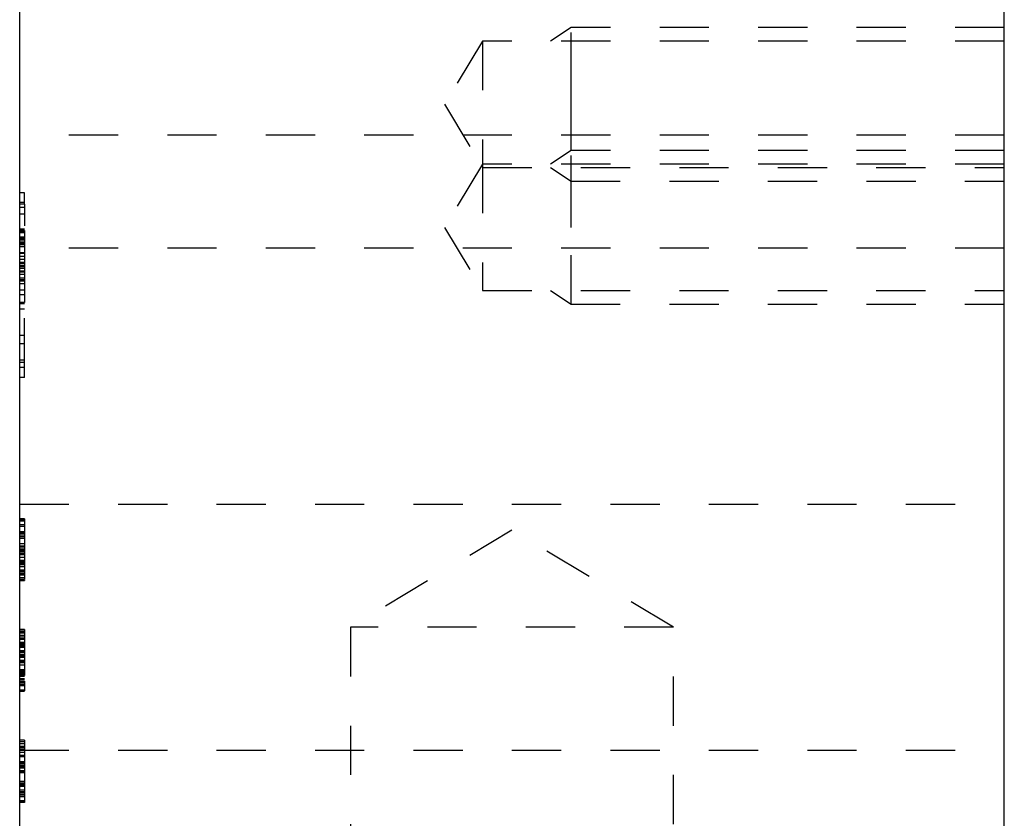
# Model space of a CAD drawing. Header units: inches. Extents: x 1802 to 2468, y -253 to -72.
# Tile 555 of 570: x 2450.42 to 2452.42, y -192.84 to -191.22. Entities that reach past the tile are written whole.
import ezdxf

# ---------------------------------------------------------------- set-up
doc = ezdxf.new("R2010")
doc.units = ezdxf.units.IN
doc.header["$LTSCALE"] = 0.5
doc.header["$MEASUREMENT"] = 0
doc.linetypes.add('HIDDEN', pattern=[0.225, 0.15, -0.075])
doc.layers.add('SID-M-H', color=4, linetype='HIDDEN')
doc.layers.add('SID-M-S', color=105, linetype='Continuous')

msp = doc.modelspace()

# ---------------------------------------------------------------- linework, layer by layer
at = {"layer": 'SID-M-H'}
for p, q in [((2451.54356, -191.23242), (2451.50194, -191.26017)), ((2452.42356, -191.23242), (2451.54356, -191.23242)), ((2451.36356, -191.26017), (2451.28635, -191.38867)), ((2451.36356, -191.26017), (2451.36356, -191.51017)), ((2452.42356, -191.26017), (2451.36356, -191.26017)), ((2451.54356, -191.38867), (2451.54356, -191.34261)), ((2451.28635, -191.38867), (2451.36356, -191.51717)), ((2452.42356, -191.45117), (2450.42356, -191.45117)), ((2451.54356, -191.48242), (2451.50194, -191.51017)), ((2452.42356, -191.48242), (2451.54356, -191.48242)), ((2451.36356, -191.51017), (2451.28635, -191.63867)), ((2451.36356, -191.51017), (2451.36356, -191.76717)), ((2452.42356, -191.51017), (2451.36356, -191.51017)), ((2451.36356, -191.51717), (2452.42356, -191.51717)), ((2451.50194, -191.51717), (2451.54356, -191.54492)), ((2451.54356, -191.54492), (2452.42356, -191.54492)), ((2450.43356, -191.56844), (2450.42356, -191.56844)), ((2450.43356, -191.58844), (2450.43356, -191.56844)), ((2450.43356, -191.58844), (2450.42356, -191.58844)), ((2450.43356, -191.58844), (2450.42356, -191.58844)), ((2450.43356, -191.59137), (2450.42356, -191.59137)), ((2450.43356, -191.59844), (2450.42356, -191.59844)), ((2450.43356, -191.59137), (2450.43356, -191.58844)), ((2450.43356, -191.59137), (2450.43356, -191.61188)), ((2451.54356, -191.63867), (2451.54356, -191.59261)), ((2450.43356, -191.61188), (2450.42356, -191.61188)), ((2450.43356, -191.61188), (2450.43356, -191.63576)), ((2451.28635, -191.63867), (2451.36356, -191.76717)), ((2450.43356, -191.64265), (2450.42356, -191.64265)), ((2450.43356, -191.64522), (2450.42356, -191.64522)), ((2450.43356, -191.64766), (2450.42356, -191.64766)), ((2450.43356, -191.64844), (2450.42356, -191.64844)), ((2450.43356, -191.65006), (2450.42356, -191.65006)), ((2450.43356, -191.65844), (2450.42356, -191.65844)), ((2450.43356, -191.64522), (2450.43356, -191.71288)), ((2450.43356, -191.6606), (2450.42356, -191.6606)), ((2450.43356, -191.6632), (2450.42356, -191.6632)), ((2450.43356, -191.66673), (2450.42356, -191.66673)), ((2450.43356, -191.66989), (2450.42356, -191.66989)), ((2450.43356, -191.67062), (2450.42356, -191.67062)), ((2450.43356, -191.67142), (2450.42356, -191.67142)), ((2450.43356, -191.67226), (2450.42356, -191.67226)), ((2450.43356, -191.6743), (2450.42356, -191.6743)), ((2450.43356, -191.67795), (2450.42356, -191.67795)), ((2452.42356, -191.68117), (2450.42356, -191.68117)), ((2450.43356, -191.69019), (2450.42356, -191.69019)), ((2450.43356, -191.69209), (2450.42356, -191.69209)), ((2450.43356, -191.69794), (2450.42356, -191.69794)), ((2450.43356, -191.70419), (2450.42356, -191.70419)), ((2450.43356, -191.7104), (2450.42356, -191.7104)), ((2450.43356, -191.71212), (2450.42356, -191.71212)), ((2450.43356, -191.7122), (2450.42356, -191.7122)), ((2450.43356, -191.71288), (2450.42356, -191.71288)), ((2450.43356, -191.71705), (2450.42356, -191.71705)), ((2450.43356, -191.71789), (2450.42356, -191.71789)), ((2450.43356, -191.71809), (2450.42356, -191.71809)), ((2450.43356, -191.71861), (2450.42356, -191.71861)), ((2450.43356, -191.71869), (2450.42356, -191.71869)), ((2450.43356, -191.71288), (2450.43356, -191.79137)), ((2450.43356, -191.72214), (2450.42356, -191.72214)), ((2450.43356, -191.72787), (2450.42356, -191.72787)), ((2450.43356, -191.72987), (2450.42356, -191.72987)), ((2450.43356, -191.73452), (2450.42356, -191.73452)), ((2450.43356, -191.74225), (2450.42356, -191.74225)), ((2450.43356, -191.74522), (2450.42356, -191.74522)), ((2450.43356, -191.74793), (2450.42356, -191.74793)), ((2450.43356, -191.75359), (2450.42356, -191.75359)), ((2450.43356, -191.76609), (2450.42356, -191.76609)), ((2450.43356, -191.77598), (2450.42356, -191.77598)), ((2451.36356, -191.76717), (2452.42356, -191.76717)), ((2451.50194, -191.76717), (2451.54356, -191.79492)), ((2450.43356, -191.79137), (2450.42356, -191.79137)), ((2450.43356, -191.79393), (2450.42356, -191.79393)), ((2451.54356, -191.79492), (2452.42356, -191.79492)), ((2450.43356, -191.80496), (2450.42356, -191.80496)), ((2450.43356, -191.92344), (2450.43356, -191.80082)), ((2450.43356, -191.8586), (2450.42356, -191.8586)), ((2450.43356, -191.87567), (2450.42356, -191.87567)), ((2450.43356, -191.9086), (2450.42356, -191.9086)), ((2450.43356, -191.91344), (2450.42356, -191.91344)), ((2450.43356, -191.92344), (2450.42356, -191.92344)), ((2450.43356, -191.92344), (2450.42356, -191.92344)), ((2450.43356, -191.94344), (2450.43356, -191.92344)), ((2450.43356, -191.94344), (2450.42356, -191.94344)), ((2450.42356, -192.20117), (2452.42356, -192.20117)), ((2450.42356, -192.20117), (2452.42356, -192.20117)), ((2450.43356, -192.23081), (2450.42356, -192.23081)), ((2450.43356, -192.23389), (2450.42356, -192.23389)), ((2450.43356, -192.23553), (2450.42356, -192.23553)), ((2450.43356, -192.23569), (2450.42356, -192.23569)), ((2450.43356, -192.24312), (2450.42356, -192.24312)), ((2450.43356, -192.2462), (2450.42356, -192.2462)), ((2450.43356, -192.25728), (2450.42356, -192.25728)), ((2450.43356, -192.25966), (2450.42356, -192.25966)), ((2451.42356, -192.25403), (2451.09546, -192.45117)), ((2451.75166, -192.45117), (2451.42356, -192.25403)), ((2450.43356, -192.26154), (2450.42356, -192.26154)), ((2450.43356, -192.26158), (2450.42356, -192.26158)), ((2450.43356, -192.26161), (2450.42356, -192.26161)), ((2450.43356, -192.26178), (2450.42356, -192.26178)), ((2450.43356, -192.26194), (2450.42356, -192.26194)), ((2450.43356, -192.26199), (2450.42356, -192.26199)), ((2450.43356, -192.26596), (2450.42356, -192.26596)), ((2450.43356, -192.26598), (2450.42356, -192.26598)), ((2450.43356, -192.26608), (2450.42356, -192.26608)), ((2450.43356, -192.26613), (2450.42356, -192.26613)), ((2450.43356, -192.26649), (2450.42356, -192.26649)), ((2450.43356, -192.26697), (2450.42356, -192.26697)), ((2450.43356, -192.26745), (2450.42356, -192.26745)), ((2450.43356, -192.26757), (2450.42356, -192.26757)), ((2450.43356, -192.26769), (2450.42356, -192.26769)), ((2450.43356, -192.27081), (2450.42356, -192.27081)), ((2450.43356, -192.28158), (2450.42356, -192.28158)), ((2450.43356, -192.2862), (2450.42356, -192.2862)), ((2450.43356, -192.28637), (2450.42356, -192.28637)), ((2450.43356, -192.28646), (2450.42356, -192.28646)), ((2450.43356, -192.28668), (2450.42356, -192.28668)), ((2450.43356, -192.28704), (2450.42356, -192.28704)), ((2450.43356, -192.29081), (2450.42356, -192.29081)), ((2450.43356, -192.29382), (2450.42356, -192.29382)), ((2450.43356, -192.29384), (2450.42356, -192.29384)), ((2450.43356, -192.29389), (2450.42356, -192.29389)), ((2450.43356, -192.29394), (2450.42356, -192.29394)), ((2450.43356, -192.29437), (2450.42356, -192.29437)), ((2450.43356, -192.29442), (2450.42356, -192.29442)), ((2450.43356, -192.29654), (2450.42356, -192.29654)), ((2450.43356, -192.29692), (2450.42356, -192.29692)), ((2450.43356, -192.29851), (2450.42356, -192.29851)), ((2450.43356, -192.30221), (2450.42356, -192.30221)), ((2450.43356, -192.30293), (2450.42356, -192.30293)), ((2450.43356, -192.30312), (2450.42356, -192.30312)), ((2450.43356, -192.30423), (2450.42356, -192.30423)), ((2450.43356, -192.30954), (2450.42356, -192.30954)), ((2450.43356, -192.31543), (2450.42356, -192.31543)), ((2450.43356, -192.31824), (2450.42356, -192.31824)), ((2450.43356, -192.31894), (2450.42356, -192.31894)), ((2450.43356, -192.31916), (2450.42356, -192.31916)), ((2450.43356, -192.31928), (2450.42356, -192.31928)), ((2450.43356, -192.31992), (2450.42356, -192.31992)), ((2450.43356, -192.30954), (2450.43356, -192.34158)), ((2450.43356, -192.32029), (2450.42356, -192.32029)), ((2450.43356, -192.32158), (2450.42356, -192.32158)), ((2450.43356, -192.32406), (2450.42356, -192.32406)), ((2450.43356, -192.32834), (2450.42356, -192.32834)), ((2450.43356, -192.33543), (2450.42356, -192.33543)), ((2450.43356, -192.33817), (2450.42356, -192.33817)), ((2450.43356, -192.34158), (2450.42356, -192.34158)), ((2450.43356, -192.34379), (2450.42356, -192.34379)), ((2450.43356, -192.34466), (2450.42356, -192.34466)), ((2450.43356, -192.34543), (2450.42356, -192.34543)), ((2450.43356, -192.35098), (2450.42356, -192.35098)), ((2450.43356, -192.35389), (2450.42356, -192.35389)), ((2450.43356, -192.35543), (2450.42356, -192.35543)), ((2450.43356, -192.35697), (2450.42356, -192.35697)), ((2450.43356, -192.34158), (2450.43356, -192.35389)), ((2450.43356, -192.35648), (2450.43356, -192.35697)), ((2450.43356, -192.45581), (2450.42356, -192.45581)), ((2450.43356, -192.45889), (2450.42356, -192.45889)), ((2451.75166, -192.45117), (2451.09546, -192.45117)), ((2451.09546, -192.45117), (2451.09546, -194.45117)), ((2451.75166, -194.45117), (2451.75166, -192.45117)), ((2450.43356, -192.46053), (2450.42356, -192.46053)), ((2450.43356, -192.46322), (2450.42356, -192.46322)), ((2450.43356, -192.46812), (2450.42356, -192.46812)), ((2450.43356, -192.4712), (2450.42356, -192.4712)), ((2450.43356, -192.47456), (2450.42356, -192.47456)), ((2450.43356, -192.47613), (2450.42356, -192.47613)), ((2450.43356, -192.47613), (2450.43356, -192.48351)), ((2450.43356, -192.48228), (2450.42356, -192.48228)), ((2450.43356, -192.48331), (2450.42356, -192.48331)), ((2450.43356, -192.48351), (2450.42356, -192.48351)), ((2450.43356, -192.48382), (2450.42356, -192.48382)), ((2450.43356, -192.48658), (2450.42356, -192.48658)), ((2450.43356, -192.48678), (2450.42356, -192.48678)), ((2450.43356, -192.48694), (2450.42356, -192.48694)), ((2450.43356, -192.48699), (2450.42356, -192.48699)), ((2450.43356, -192.48966), (2450.42356, -192.48966)), ((2450.43356, -192.49096), (2450.42356, -192.49096)), ((2450.43356, -192.49098), (2450.42356, -192.49098)), ((2450.43356, -192.49235), (2450.42356, -192.49235)), ((2450.43356, -192.49254), (2450.42356, -192.49254)), ((2450.43356, -192.49882), (2450.42356, -192.49882)), ((2450.43356, -192.49966), (2450.42356, -192.49966)), ((2450.43356, -192.50043), (2450.42356, -192.50043)), ((2450.43356, -192.50209), (2450.42356, -192.50209)), ((2450.43356, -192.50276), (2450.42356, -192.50276)), ((2450.43356, -192.50658), (2450.42356, -192.50658)), ((2450.43356, -192.50812), (2450.42356, -192.50812)), ((2450.43356, -192.50966), (2450.42356, -192.50966)), ((2450.43356, -192.51077), (2450.42356, -192.51077)), ((2450.43356, -192.51077), (2450.42356, -192.51077)), ((2450.43356, -192.5112), (2450.42356, -192.5112)), ((2450.43356, -192.51137), (2450.42356, -192.51137)), ((2450.43356, -192.51168), (2450.42356, -192.51168)), ((2450.43356, -192.51274), (2450.42356, -192.51274)), ((2450.43356, -192.51841), (2450.42356, -192.51841)), ((2450.43356, -192.51841), (2450.42356, -192.51841)), ((2450.43356, -192.51889), (2450.42356, -192.51889)), ((2450.43356, -192.51894), (2450.42356, -192.51894)), ((2450.43356, -192.52038), (2450.42356, -192.52038)), ((2450.43356, -192.52041), (2450.42356, -192.52041)), ((2450.43356, -192.52043), (2450.42356, -192.52043)), ((2450.43356, -192.52192), (2450.42356, -192.52192)), ((2450.43356, -192.52351), (2450.42356, -192.52351)), ((2450.43356, -192.52812), (2450.42356, -192.52812)), ((2450.43356, -192.53754), (2450.42356, -192.53754)), ((2450.43356, -192.53889), (2450.42356, -192.53889)), ((2450.43356, -192.53923), (2450.42356, -192.53923)), ((2450.43356, -192.53968), (2450.42356, -192.53968)), ((2450.43356, -192.54043), (2450.42356, -192.54043)), ((2450.43356, -192.54324), (2450.42356, -192.54324)), ((2450.43356, -192.54428), (2450.42356, -192.54428)), ((2450.43356, -192.54658), (2450.42356, -192.54658)), ((2450.43356, -192.54812), (2450.42356, -192.54812)), ((2450.43356, -192.54906), (2450.42356, -192.54906)), ((2450.43356, -192.54932), (2450.42356, -192.54932)), ((2450.43356, -192.54949), (2450.42356, -192.54949)), ((2450.43356, -192.54966), (2450.42356, -192.54966)), ((2450.43356, -192.5512), (2450.42356, -192.5512)), ((2450.43356, -192.55574), (2450.42356, -192.55574)), ((2450.43356, -192.55735), (2450.42356, -192.55735)), ((2450.43356, -192.56043), (2450.42356, -192.56043)), ((2450.43356, -192.56317), (2450.42356, -192.56317)), ((2450.43356, -192.56353), (2450.42356, -192.56353)), ((2450.43356, -192.56658), (2450.42356, -192.56658)), ((2450.43356, -192.56966), (2450.42356, -192.56966)), ((2450.43356, -192.57043), (2450.42356, -192.57043)), ((2450.43356, -192.57889), (2450.42356, -192.57889)), ((2450.43356, -192.58043), (2450.42356, -192.58043)), ((2450.43356, -192.58197), (2450.42356, -192.58197)), ((2450.43356, -192.68081), (2450.42356, -192.68081)), ((2450.43356, -192.68389), (2450.42356, -192.68389)), ((2450.43356, -192.68822), (2450.42356, -192.68822)), ((2450.43356, -192.69312), (2450.42356, -192.69312)), ((2450.43356, -192.6962), (2450.42356, -192.6962)), ((2450.43356, -192.69956), (2450.42356, -192.69956)), ((2450.42356, -192.70117), (2452.42356, -192.70117)), ((2450.43356, -192.70591), (2450.42356, -192.70591)), ((2450.43356, -192.71158), (2450.42356, -192.71158)), ((2450.43356, -192.71194), (2450.42356, -192.71194)), ((2450.43356, -192.71199), (2450.42356, -192.71199)), ((2450.43356, -192.71211), (2450.42356, -192.71211)), ((2450.43356, -192.71312), (2450.42356, -192.71312)), ((2450.43356, -192.71466), (2450.42356, -192.71466)), ((2450.43356, -192.72466), (2450.42356, -192.72466)), ((2450.43356, -192.72543), (2450.42356, -192.72543)), ((2450.43356, -192.72776), (2450.42356, -192.72776)), ((2450.43356, -192.73158), (2450.42356, -192.73158)), ((2450.43356, -192.73312), (2450.42356, -192.73312)), ((2450.43356, -192.73466), (2450.42356, -192.73466)), ((2450.43356, -192.73668), (2450.42356, -192.73668)), ((2450.43356, -192.73774), (2450.42356, -192.73774)), ((2450.43356, -192.74319), (2450.42356, -192.74319)), ((2450.43356, -192.74382), (2450.42356, -192.74382)), ((2450.43356, -192.74384), (2450.42356, -192.74384)), ((2450.43356, -192.74389), (2450.42356, -192.74389)), ((2450.43356, -192.74394), (2450.42356, -192.74394)), ((2450.43356, -192.74401), (2450.42356, -192.74401)), ((2450.43356, -192.74437), (2450.42356, -192.74437)), ((2450.43356, -192.74442), (2450.42356, -192.74442)), ((2450.43356, -192.74538), (2450.42356, -192.74538)), ((2450.43356, -192.74541), (2450.42356, -192.74541)), ((2450.43356, -192.74543), (2450.42356, -192.74543)), ((2450.43356, -192.74692), (2450.42356, -192.74692)), ((2450.43356, -192.76423), (2450.42356, -192.76423)), ((2450.43356, -192.76468), (2450.42356, -192.76468)), ((2450.43356, -192.76824), (2450.42356, -192.76824)), ((2450.43356, -192.76928), (2450.42356, -192.76928)), ((2450.43356, -192.77129), (2450.42356, -192.77129)), ((2450.43356, -192.77158), (2450.42356, -192.77158)), ((2450.43356, -192.7719), (2450.42356, -192.7719)), ((2450.43356, -192.77312), (2450.42356, -192.77312)), ((2450.43356, -192.77406), (2450.42356, -192.77406)), ((2450.43356, -192.77466), (2450.42356, -192.77466)), ((2450.43356, -192.7818), (2450.42356, -192.7818)), ((2450.43356, -192.78543), (2450.42356, -192.78543)), ((2450.43356, -192.78598), (2450.42356, -192.78598)), ((2450.43356, -192.78817), (2450.42356, -192.78817)), ((2450.43356, -192.78853), (2450.42356, -192.78853)), ((2450.43356, -192.79158), (2450.42356, -192.79158)), ((2450.43356, -192.79466), (2450.42356, -192.79466)), ((2450.43356, -192.79543), (2450.42356, -192.79543)), ((2450.43356, -192.80389), (2450.42356, -192.80389)), ((2450.43356, -192.80543), (2450.42356, -192.80543)), ((2450.43356, -192.80697), (2450.42356, -192.80697))]:
    msp.add_line(p, q, dxfattribs=at)
for points, knots in [([(2451.54356, -191.34261), (2451.54356, -191.30065), (2451.54356, -191.26651), (2451.54356, -191.24322), (2451.54356, -191.23286), (2451.54356, -191.23242), (2451.54356, -191.23251), (2451.54356, -191.23242)], [0, 0, 0, 0, 0.2352456, 0.47049121, 0.70573681, 0.94098242, 1, 1, 1, 1]), ([(2451.54356, -191.48242), (2451.54356, -191.47669), (2451.54356, -191.43472), (2451.54356, -191.38867), (2451.54356, -191.40424), (2451.54356, -191.38867)], [0, 0, 0, 0, 0.0703274, 0.5351637, 1, 1, 1, 1]), ([(2451.54356, -191.59261), (2451.54356, -191.55065), (2451.54356, -191.51651), (2451.54356, -191.49322), (2451.54356, -191.48286), (2451.54356, -191.48242), (2451.54356, -191.48251), (2451.54356, -191.48242)], [0, 0, 0, 0, 0.2352456, 0.4704912, 0.7057368, 0.9409824, 1, 1, 1, 1]), ([(2451.54356, -191.79492), (2451.54356, -191.79448), (2451.54356, -191.78412), (2451.54356, -191.76083), (2451.54356, -191.72669), (2451.54356, -191.68472), (2451.54356, -191.63867), (2451.54356, -191.65425), (2451.54356, -191.63867)], [0, 0, 0, 0, 0.047778, 0.2382224, 0.4286668, 0.6191112, 0.8095556, 1, 1, 1, 1]), ([(2450.43356, -192.23081), (2450.43356, -192.23084), (2450.43356, -192.23091), (2450.43356, -192.23143), (2450.43356, -192.23224), (2450.43356, -192.23338), (2450.43356, -192.23492), (2450.43356, -192.23676), (2450.43356, -192.23889), (2450.43356, -192.24141), (2450.43356, -192.24409), (2450.43356, -192.24695), (2450.43356, -192.24991), (2450.43356, -192.25298), (2450.43356, -192.2562), (2450.43356, -192.25951), (2450.43356, -192.26296), (2450.43356, -192.2653), (2450.43356, -192.26649)], [0, 0, 0, 0, 0.06947546, 0.1365168, 0.20078882, 0.26382967, 0.32573502, 0.38729069, 0.44950922, 0.51296782, 0.57627522, 0.6375801, 0.69790261, 0.75717209, 0.81659853, 0.87665317, 0.93728964, 1, 1, 1, 1]), ([(2450.43356, -192.26649), (2450.43356, -192.26816), (2450.43356, -192.27147), (2450.43356, -192.27634), (2450.43356, -192.28106), (2450.43356, -192.28486), (2450.43356, -192.28791), (2450.43356, -192.29043), (2450.43356, -192.29315), (2450.43356, -192.29604), (2450.43356, -192.29915), (2450.43356, -192.30245), (2450.43356, -192.30593), (2450.43356, -192.30831), (2450.43356, -192.30954)], [0, 0, 0, 0, 0.0987022, 0.1956723, 0.2924224, 0.3913425, 0.4444624, 0.5042288, 0.5703523, 0.6425458, 0.7222875, 0.8079211, 0.9004695, 1, 1, 1, 1]), ([(2450.43356, -192.45581), (2450.43356, -192.45586), (2450.43356, -192.45596), (2450.43356, -192.4568), (2450.43356, -192.4582), (2450.43356, -192.45978), (2450.43356, -192.46136), (2450.43356, -192.4628), (2450.43356, -192.46446), (2450.43356, -192.46634), (2450.43356, -192.46846), (2450.43356, -192.47081), (2450.43356, -192.47337), (2450.43356, -192.47519), (2450.43356, -192.47613)], [0, 0, 0, 0, 0.1072328, 0.2132518, 0.3188304, 0.4267935, 0.483646, 0.5436038, 0.6083076, 0.6771268, 0.7506856, 0.8287134, 0.9121903, 1, 1, 1, 1]), ([(2450.43356, -192.46812), (2450.43356, -192.46833), (2450.43356, -192.46876), (2450.43356, -192.47143), (2450.43356, -192.47385), (2450.43356, -192.47425)], [0, 0, 0, 0, 0.4554869, 0.9099709, 1, 1, 1, 1]), ([(2450.43356, -192.48331), (2450.43356, -192.48396), (2450.43356, -192.48524), (2450.43356, -192.48715), (2450.43356, -192.48904), (2450.43356, -192.49092), (2450.43356, -192.49283), (2450.43356, -192.49478), (2450.43356, -192.49681), (2450.43356, -192.49812), (2450.43356, -192.49882)], [0, 0, 0, 0, 0.1072852, 0.2147459, 0.3229386, 0.4341162, 0.5534123, 0.686073, 0.834256, 1, 1, 1, 1]), ([(2450.43356, -192.49882), (2450.43356, -192.49905), (2450.43356, -192.49961), (2450.43356, -192.50052), (2450.43356, -192.50165), (2450.43356, -192.50304), (2450.43356, -192.50465), (2450.43356, -192.50647), (2450.43356, -192.50855), (2450.43356, -192.51), (2450.43356, -192.51077)], [0, 0, 0, 0, 0.0525943, 0.124952, 0.2180939, 0.3335024, 0.4687892, 0.6249376, 0.801683, 1, 1, 1, 1]), ([(2450.43356, -192.51077), (2450.43356, -192.51171), (2450.43356, -192.51355), (2450.43356, -192.51631), (2450.43356, -192.519), (2450.43356, -192.52162), (2450.43356, -192.52414), (2450.43356, -192.5266), (2450.43356, -192.52896), (2450.43356, -192.532), (2450.43356, -192.53573), (2450.43356, -192.5403), (2450.43356, -192.54489), (2450.43356, -192.54797), (2450.43356, -192.54949)], [0, 0, 0, 0, 0.0969723, 0.1877734, 0.2723961, 0.351321, 0.4243348, 0.4919088, 0.5542332, 0.6112677, 0.7163478, 0.8145401, 0.9084955, 1, 1, 1, 1]), ([(2450.43356, -192.56043), (2450.43356, -192.56047), (2450.43356, -192.56055), (2450.43356, -192.56108), (2450.43356, -192.56203), (2450.43356, -192.56329), (2450.43356, -192.56483), (2450.43356, -192.56653), (2450.43356, -192.56844), (2450.43356, -192.56975), (2450.43356, -192.57043)], [0, 0, 0, 0, 0.1275189, 0.2499859, 0.3717924, 0.4988704, 0.6259484, 0.7484917, 0.8709588, 1, 1, 1, 1]), ([(2450.43356, -192.57043), (2450.43356, -192.57109), (2450.43356, -192.57239), (2450.43356, -192.57429), (2450.43356, -192.57599), (2450.43356, -192.57754), (2450.43356, -192.57881), (2450.43356, -192.57975), (2450.43356, -192.58032), (2450.43356, -192.58039), (2450.43356, -192.58043)], [0, 0, 0, 0, 0.1261777, 0.2488206, 0.37154, 0.4999837, 0.6272442, 0.7492255, 0.872298, 1, 1, 1, 1]), ([(2450.43356, -192.68081), (2450.43356, -192.68083), (2450.43356, -192.68086), (2450.43356, -192.68118), (2450.43356, -192.68171), (2450.43356, -192.68247), (2450.43356, -192.6834), (2450.43356, -192.68457), (2450.43356, -192.68593), (2450.43356, -192.68753), (2450.43356, -192.68931), (2450.43356, -192.69132), (2450.43356, -192.69355), (2450.43356, -192.69596), (2450.43356, -192.69861), (2450.43356, -192.70145), (2450.43356, -192.70453), (2450.43356, -192.70779), (2450.43356, -192.71133), (2450.43356, -192.71513), (2450.43356, -192.71923), (2450.43356, -192.72361), (2450.43356, -192.72829), (2450.43356, -192.73325), (2450.43356, -192.7385), (2450.43356, -192.7421), (2450.43356, -192.74394)], [0, 0, 0, 0, 0.0337881, 0.0671939, 0.0998624, 0.1325666, 0.1651512, 0.1979132, 0.231319, 0.2650833, 0.2992553, 0.3343986, 0.3699428, 0.4062836, 0.4440638, 0.4829977, 0.5233544, 0.5655366, 0.6096129, 0.6563908, 0.7058855, 0.7583245, 0.8138318, 0.8727946, 0.9347222, 1, 1, 1, 1]), ([(2450.43356, -192.72543), (2450.43356, -192.72546), (2450.43356, -192.72552), (2450.43356, -192.72606), (2450.43356, -192.72693), (2450.43356, -192.72813), (2450.43356, -192.72967), (2450.43356, -192.73159), (2450.43356, -192.73384), (2450.43356, -192.73642), (2450.43356, -192.73927), (2450.43356, -192.74232), (2450.43356, -192.74556), (2450.43356, -192.74902), (2450.43356, -192.75265), (2450.43356, -192.7565), (2450.43356, -192.76053), (2450.43356, -192.76328), (2450.43356, -192.76468)], [0, 0, 0, 0, 0.0658076, 0.1293943, 0.1908941, 0.2512811, 0.310815, 0.370371, 0.4307683, 0.4928813, 0.5551039, 0.6160671, 0.677256, 0.7382598, 0.8007621, 0.8647776, 0.9310453, 1, 1, 1, 1]), ([(2450.43356, -192.74394), (2450.43356, -192.74577), (2450.43356, -192.74935), (2450.43356, -192.75458), (2450.43356, -192.75952), (2450.43356, -192.76417), (2450.43356, -192.76853), (2450.43356, -192.7726), (2450.43356, -192.7764), (2450.43356, -192.77991), (2450.43356, -192.78316), (2450.43356, -192.7862), (2450.43356, -192.78906), (2450.43356, -192.7917), (2450.43356, -192.79414), (2450.43356, -192.79635), (2450.43356, -192.79838), (2450.43356, -192.80019), (2450.43356, -192.80177), (2450.43356, -192.80318), (2450.43356, -192.80432), (2450.43356, -192.8053), (2450.43356, -192.80605), (2450.43356, -192.80656), (2450.43356, -192.80693), (2450.43356, -192.80695), (2450.43356, -192.80697)], [0, 0, 0, 0, 0.0650633, 0.1267732, 0.1855158, 0.2407647, 0.2929798, 0.3422504, 0.3889193, 0.4327757, 0.4746284, 0.5147747, 0.5536059, 0.5914264, 0.6280281, 0.6638036, 0.6989843, 0.7335915, 0.7676285, 0.8012083, 0.8342638, 0.8669807, 0.8997197, 0.9327019, 0.9661759, 1, 1, 1, 1])]:
    msp.add_open_spline(points, degree=3, knots=knots, dxfattribs=at)
at = {"layer": 'SID-M-S'}
for p, q in [((2450.42356, -194.45117), (2450.42356, -174.45117)), ((2452.42356, -194.45117), (2452.42356, -174.45117))]:
    msp.add_line(p, q, dxfattribs=at)

doc.saveas('drawing.dxf')
